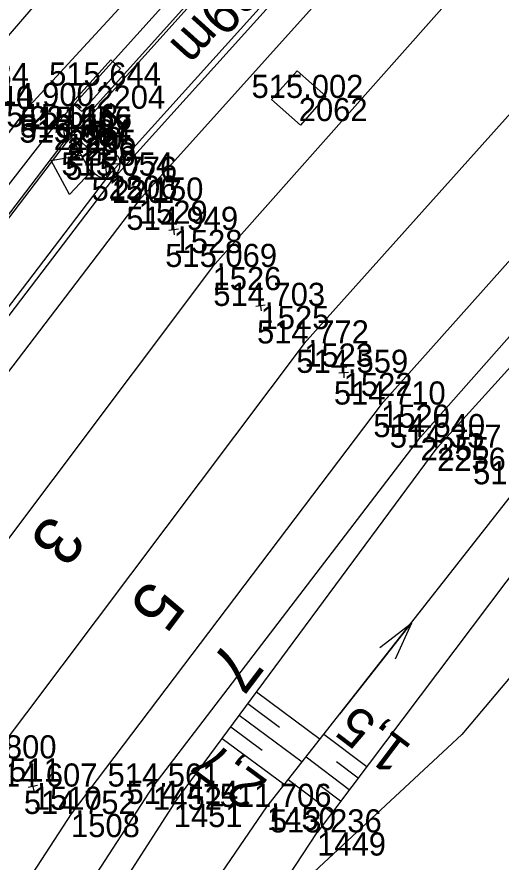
# Model space of a CAD drawing. Extents: x -1234191 to 23050, y -1290331 to -741191.
# Drawn here: x -865360.38 to -865335.26, y -1104974.41 to -1104930.6 of the extents above; entities that cross this region are included whole.
import ezdxf

# ---------------------------------------------------------------- set-up
doc = ezdxf.new("R2010")
doc.units = 0
for name, color, linetype in [('Vrstva 1', 7, 'Continuous'), ('Vrstva 13', 7, 'Continuous'), ('Vrstva 14', 7, 'Continuous'), ('Vrstva 17', 7, 'Continuous'), ('Vrstva 23', 7, 'Continuous'), ('Vrstva 25', 7, 'Continuous'), ('Vrstva 33', 7, 'Continuous'), ('Vrstva 4', 7, 'Continuous'), ('Vrstva 41', 7, 'Continuous'), ('Vrstva 48', 7, 'Continuous'), ('Vrstva 49', 7, 'Continuous'), ('Vrstva 53', 7, 'Continuous'), ('Vrstva 60', 7, 'Continuous'), ('Vrstva 61', 7, 'Continuous')]:
    doc.layers.add(name, color=color, linetype=linetype)

msp = doc.modelspace()

# ---------------------------------------------------------------- linework, layer by layer
at = {"layer": 'Vrstva 1'}
for points in [[(-865167.713, -1104779.363), (-865179.796, -1104790.726), (-865184.478, -1104795.035), (-865190.97, -1104800.752), (-865195.945, -1104804.963), (-865211.087, -1104817.791), (-865237.902, -1104840.516), (-865253.199, -1104853.499), (-865272.037, -1104869.497), (-865292.913, -1104887.204), (-865297.954, -1104891.507), (-865305.977, -1104898.32), (-865318.53, -1104909.524), (-865330.274, -1104921.076), (-865350.227, -1104943.561), (-865366.81, -1104965.604), (-865377.819, -1104982.561), (-865389.023, -1105002.397), (-865401.608, -1105028.878), (-865411.418, -1105054.9), (-865419.263, -1105081.952), (-865424.901, -1105109.6), (-865427.484, -1105128.881), (-865429.29, -1105156.421)], [(-865191.596, -1104807.426), (-865203.701, -1104818.823), (-865217.829, -1104831.696), (-865233.858, -1104845.514), (-865249.226, -1104858.523), (-865268.126, -1104874.441), (-865288.794, -1104891.939), (-865293.631, -1104896.045), (-865301.695, -1104902.998), (-865314.06, -1104914.085), (-865325.819, -1104925.585), (-865345.471, -1104947.527), (-865361.673, -1104969.039), (-865372.543, -1104985.71), (-865383.576, -1105005.459), (-865395.524, -1105031.668), (-865404.617, -1105057.472), (-865411.5, -1105084.11), (-865416.451, -1105111.219), (-865418.889, -1105130.073), (-865420.897, -1105156.736)], [(-865191.596, -1104807.426), (-865202.38, -1104820.104), (-865215.324, -1104834.358), (-865230.542, -1104848.969), (-865245.791, -1104862.223), (-865264.946, -1104878.392), (-865285.377, -1104895.631), (-865290.186, -1104899.737), (-865298.334, -1104906.713), (-865310.624, -1104917.685), (-865322.166, -1104929.038), (-865341.482, -1104950.693), (-865357.568, -1104971.918), (-865368.111, -1104988.11), (-865379.223, -1105007.986), (-865390.73, -1105033.129), (-865399.103, -1105056.556), (-865405.793, -1105081.424), (-865410.584, -1105106.207), (-865413.892, -1105131.231), (-865415.794, -1105156.578)], [(-865214.42, -1104814.068), (-865241.183, -1104836.797), (-865256.409, -1104849.72), (-865275.283, -1104865.734), (-865296.129, -1104883.416), (-865301.469, -1104887.956), (-865309.155, -1104894.547), (-865321.846, -1104905.934), (-865333.869, -1104917.682), (-865354.051, -1104940.12), (-865371.183, -1104962.558), (-865382.53, -1104979.664), (-865394.153, -1104999.759), (-865407.109, -1105026.401), (-865417.481, -1105052.831), (-865425.89, -1105080.546), (-865431.949, -1105108.222), (-865434.948, -1105128.258), (-865437.242, -1105156.147)], [(-865282.212, -1104859.155), (-865294.87, -1104869.895), (-865302.446, -1104876.305), (-865328.715, -1104898.709), (-865342.906, -1104912.076), (-865356.031, -1104925.972), (-865363.103, -1104934.181), (-865379.992, -1104956.222), (-865391.594, -1104973.91), (-865394.88, -1104979.421), (-865395.841, -1104981.079), (-865398.301, -1104985.355), (-865400.147, -1104988.749), (-865403.476, -1104995.003), (-865409.191, -1105006.605), (-865415.957, -1105021.943), (-865426.066, -1105050.048), (-865433.714, -1105078.759), (-865439.01, -1105106.92), (-865441.571, -1105127.548), (-865443.346, -1105156.022)]]:
    msp.add_lwpolyline(points, dxfattribs=at)
at = {"layer": 'Vrstva 13'}
msp.add_line((-865343.619, -1104966.736), (-865339.911, -1104962.018), dxfattribs=at)
for points in [[(-865413.433, -1105331.673), (-865411.411, -1105307.747), (-865409.512, -1105284.911), (-865408.016, -1105263.36), (-865407.915, -1105261.831), (-865407.732, -1105251.306), (-865407.925, -1105238.206), (-865408.254, -1105225.07), (-865409.729, -1105199.857), (-865410.497, -1105181.794), (-865410.222, -1105163.654), (-865407.266, -1105129.549), (-865403.874, -1105107.181), (-865399.104, -1105083.205), (-865391.47, -1105057.623), (-865383.107, -1105034.552), (-865371.678, -1105010.683), (-865361.121, -1104991.587), (-865347.403, -1104971.551), (-865334.26, -1104954.827), (-865316.011, -1104935.138), (-865304.272, -1104923.986), (-865286.053, -1104908.764)], [(-865341.54, -1104963.282), (-865339.911, -1104962.018), (-865340.754, -1104963.9)]]:
    msp.add_lwpolyline(points, dxfattribs=at)
at = {"layer": 'Vrstva 14'}
for points in [[(-865387.016, -1104983.685), (-865384.047, -1104978.833), (-865372.565, -1104961.521), (-865355.413, -1104939.04), (-865335.032, -1104916.434), (-865323.097, -1104904.767), (-865310.288, -1104893.268), (-865294.91, -1104880.127), (-865295.132, -1104879.882), (-865295.787, -1104879.097), (-865296.376, -1104878.396), (-865296.919, -1104877.757), (-865312.364, -1104890.965), (-865325.337, -1104902.631), (-865337.169, -1104914.197)], [(-865388.15, -1104983.017), (-865388.15, -1104983.017), (-865390.553, -1104980.95), (-865387.395, -1104978.325), (-865375.06, -1104959.706), (-865357.798, -1104937.114), (-865337.169, -1104914.197)], [(-865335.241, -1104916.217), (-865355.622, -1104938.823), (-865372.774, -1104961.304), (-865384.256, -1104978.616), (-865387.267, -1104983.537)]]:
    msp.add_lwpolyline(points, dxfattribs=at)
at = {"layer": 'Vrstva 17'}
msp.add_lwpolyline([(-865295.259, -1104878.431), (-865295.711, -1104878.8), (-865296.817, -1104877.518), (-865312.582, -1104890.949), (-865325.339, -1104902.413), (-865337.447, -1104914.273), (-865357.766, -1104936.851), (-865375.145, -1104959.604), (-865387.48, -1104978.28), (-865390.001, -1104979.813), (-865394.481, -1104987.347), (-865395.877, -1104986.575)], dxfattribs=at)
at = {"layer": 'Vrstva 23'}
msp.add_lwpolyline([(-865357.511, -1104935.043), (-865357.008, -1104935.495), (-865355.005, -1104933.268), (-865355.507, -1104932.816)], close=True, dxfattribs=at)
at = {"layer": 'Vrstva 25'}
for p, q in [((-865357.955, -1104936.105), (-865357.918, -1104936.811)), ((-865357.555, -1104936.104), (-865357.52, -1104936.767)), ((-865356.343, -1104937.718), (-865357.459, -1104936.714)), ((-865355.891, -1104937.48), (-865355.716, -1104938.961)), ((-865355.041, -1104938.224), (-865356.533, -1104938.22))]:
    msp.add_line(p, q, dxfattribs=at)
for centre, radius in [((-865357.756, -1104936.447), 0.4), ((-865355.785, -1104938.216), 0.749)]:
    msp.add_circle(centre, radius, dxfattribs=at)
at = {"layer": 'Vrstva 33'}
msp.add_line((-865357.756, -1104936.447), (-865356.422, -1104938.909), dxfattribs=at)
msp.add_lwpolyline([(-865356.565, -1104938.645), (-865357.646, -1104939.799), (-865358.599, -1104938.041), (-865357.041, -1104937.766)], dxfattribs=at)
at = {"layer": 'Vrstva 4'}
for points in [[(-865353.315, -1104970.499), (-865339.436, -1104952.383), (-865320.222, -1104930.653), (-865308.647, -1104920.411), (-865304.927, -1104917.063), (-865296.416, -1104908.503), (-865284.084, -1104898.147), (-865260.431, -1104878.252), (-865228.194, -1104852.357), (-865212.437, -1104836.829), (-865200.57, -1104822.15), (-865185.453, -1104803.94), (-865175.941, -1104793.535), (-865167.845, -1104783.953), (-865167.315, -1104784.415), (-865166.881, -1104783.885), (-865167.447, -1104783.452), (-865152.586, -1104765.745)], [(-865396.909, -1104986.284), (-865395.854, -1104986.835), (-865377.502, -1104958.195), (-865359.741, -1104935.217), (-865339.12, -1104912.848), (-865328.712, -1104902.725), (-865313.77, -1104889.276), (-865297.974, -1104876.038), (-865295.704, -1104876.009), (-865294.673, -1104878.098), (-865293.966, -1104878.879)], [(-865293.966, -1104878.879), (-865295.132, -1104879.882), (-865310.482, -1104893.067), (-865323.341, -1104904.571), (-865335.241, -1104916.217), (-865355.622, -1104938.823), (-865372.774, -1104961.304), (-865384.256, -1104978.616), (-865387.267, -1104983.537), (-865388.15, -1104983.017), (-865391.637, -1104989.041), (-865393.384, -1104992.273), (-865398.629, -1104989.415)], [(-865413.543, -1105163.549), (-865410.805, -1105129.725), (-865407.806, -1105106.458), (-865402.94, -1105082.514), (-865399.292, -1105067.622), (-865398.281, -1105063.887), (-865396.674, -1105058.958), (-865396.302, -1105057.814), (-865387.843, -1105033.177), (-865376.875, -1105009.513), (-865365.74, -1104989.621), (-865353.315, -1104970.499)]]:
    msp.add_lwpolyline(points, dxfattribs=at)
at = {"layer": 'Vrstva 41'}
msp.add_lwpolyline([(-865344.343, -1104934.713), (-865345.671, -1104936.209), (-865347.167, -1104934.881), (-865345.839, -1104933.385), (-865344.343, -1104934.713)], dxfattribs=at)
at = {"layer": 'Vrstva 48'}
for p, q in [((-865347.948, -1104965.594), (-865344.643, -1104968.039)), ((-865348.394, -1104966.197), (-865346.75, -1104967.413)), ((-865348.84, -1104966.8), (-865345.57, -1104969.218)), ((-865349.286, -1104967.403), (-865347.66, -1104968.606)), ((-865342.228, -1104969.467), (-865344.449, -1104967.792)), ((-865349.732, -1104968.006), (-865346.497, -1104970.398)), ((-865343.131, -1104970.664), (-865345.376, -1104968.971)), ((-865342.68, -1104970.066), (-865343.796, -1104969.224)), ((-865344.035, -1104971.862), (-865346.303, -1104970.151)), ((-865343.583, -1104971.263), (-865344.711, -1104970.412))]:
    msp.add_line(p, q, dxfattribs=at)
at = {"layer": 'Vrstva 49'}
for p, q in [((-865352.279, -1104941.389), (-865352.213, -1104941.885)), ((-865351.998, -1104941.604), (-865352.494, -1104941.67)), ((-865347.772, -1104945.332), (-865347.702, -1104945.828)), ((-865347.489, -1104945.545), (-865347.985, -1104945.615)), ((-865343.438, -1104948.8), (-865343.41, -1104949.3)), ((-865343.174, -1104949.036), (-865343.674, -1104949.064)), ((-865359.6, -1104970.254), (-865359.496, -1104970.744)), ((-865359.303, -1104970.447), (-865359.793, -1104970.551))]:
    msp.add_line(p, q, dxfattribs=at)
for points in [[(-865352.239, -1104971.397), (-865338.582, -1104952.929), (-865319.328, -1104931.704), (-865307.989, -1104921.15), (-865304.25, -1104917.8), (-865304.079, -1104917.687), (-865295.674, -1104909.257), (-865284.084, -1104898.147), (-865260.431, -1104878.252), (-865228.194, -1104852.357), (-865212.437, -1104836.829), (-865200.57, -1104822.15), (-865187.054, -1104807.578), (-865186.575, -1104807.104), (-865174.908, -1104794.221), (-865166.718, -1104784.474), (-865151.27, -1104766.428)], [(-865148.477, -1104770.445), (-865163.208, -1104788.051), (-865171.033, -1104798.366), (-865179.306, -1104808.553), (-865194.455, -1104827.194), (-865211.26, -1104845.941), (-865222.113, -1104856.352), (-865255.106, -1104883.794), (-865282.369, -1104911.364), (-865305.221, -1104930.293), (-865313.242, -1104937.559), (-865332.317, -1104956.332), (-865344.8, -1104972.876)], [(-865347.403, -1104971.551), (-865334.26, -1104954.827), (-865316.011, -1104935.138), (-865304.272, -1104923.986), (-865285.816, -1104909.035)], [(-865339.12, -1104912.848), (-865359.741, -1104935.217), (-865377.502, -1104958.195), (-865395.854, -1104986.835), (-865394.449, -1104987.569)], [(-865394.449, -1104987.569), (-865390.553, -1104980.95), (-865376.178, -1104959.045), (-865358.47, -1104936.303), (-865338.048, -1104913.672)], [(-865415.418, -1105358.8), (-865414.125, -1105346.616), (-865413.248, -1105337.101), (-865412.974, -1105331.531), (-865413.245, -1105331.434), (-865411.411, -1105307.747), (-865409.512, -1105284.911), (-865408.016, -1105263.36), (-865407.915, -1105261.831), (-865407.732, -1105251.306), (-865407.925, -1105238.206), (-865408.254, -1105225.07), (-865409.729, -1105199.857), (-865410.497, -1105181.794), (-865410.222, -1105163.654), (-865407.266, -1105129.549), (-865403.874, -1105107.181), (-865399.104, -1105083.205), (-865391.47, -1105057.623), (-865383.107, -1105034.552), (-865371.678, -1105010.683), (-865361.121, -1104991.587), (-865347.403, -1104971.551)], [(-865352.239, -1104971.397), (-865364.512, -1104990.456), (-865376.017, -1105009.829), (-865386.977, -1105033.448), (-865392.569, -1105051.704), (-865391.47, -1105052.031), (-865392.004, -1105053.637), (-865393.039, -1105053.24), (-865396.302, -1105057.814), (-865394.339, -1105058.39), (-865394.727, -1105059.586), (-865396.674, -1105058.958), (-865398.281, -1105063.887), (-865397.435, -1105064.069), (-865398.559, -1105067.902), (-865399.292, -1105067.622), (-865402.94, -1105082.514), (-865407.806, -1105106.458), (-865410.805, -1105129.725), (-865413.543, -1105163.549)], [(-865390.08, -1105357.556), (-865396.276, -1105355.886), (-865402.681, -1105357.304), (-865401.861, -1105337.921), (-865397.507, -1105320.865), (-865392.768, -1105292.841), (-865390.702, -1105255.194), (-865391.623, -1105244.376), (-865392.326, -1105230.604), (-865393.203, -1105204.526), (-865395.395, -1105171.408), (-865395.485, -1105142.887), (-865393.12, -1105109.088), (-865390.596, -1105087.173), (-865384.212, -1105063.169), (-865374.144, -1105028.327), (-865367.377, -1105010.02), (-865358.712, -1104994.045), (-865344.8, -1104972.876)]]:
    msp.add_lwpolyline(points, dxfattribs=at)
at = {"layer": 'Vrstva 53'}
msp.add_lwpolyline([(-865065.14, -1104601.6), (-865077.859, -1104640.709), (-865093.329, -1104687.069), (-865105.39, -1104724.26), (-865117.1, -1104742.76), (-865129.359, -1104749.17), (-865148.21, -1104773.45), (-865183.35, -1104808.92), (-865201.34, -1104824.1), (-865236.63, -1104858.239), (-865269.479, -1104887.85), (-865286.979, -1104901.079), (-865291.14, -1104909.389), (-865305.71, -1104930.37), (-865337.3, -1104967.79), (-865351.13, -1104980.659), (-865357.569, -1104987.239), (-865356.579, -1104987.37), (-865381.96, -1105044.819)], dxfattribs=at)
at = {"layer": 'Vrstva 60'}
for p, q in [((-865356.257, -1104934.156), (-865356.257, -1104934.156)), ((-865345.755, -1104934.797), (-865345.755, -1104934.797)), ((-865359.741, -1104935.217), (-865359.741, -1104935.217)), ((-865358.47, -1104936.303), (-865358.47, -1104936.303)), ((-865357.756, -1104936.447), (-865357.756, -1104936.447)), ((-865357.798, -1104937.114), (-865357.798, -1104937.114)), ((-865357.766, -1104936.851), (-865357.766, -1104936.851)), ((-865355.622, -1104938.823), (-865355.622, -1104938.823)), ((-865355.413, -1104939.04), (-865355.413, -1104939.04)), ((-865354.051, -1104940.12), (-865354.051, -1104940.12)), ((-865352.246, -1104941.637), (-865352.246, -1104941.637)), ((-865350.227, -1104943.561), (-865350.227, -1104943.561)), ((-865347.737, -1104945.58), (-865347.737, -1104945.58)), ((-865345.471, -1104947.527), (-865345.471, -1104947.527)), ((-865343.424, -1104949.05), (-865343.424, -1104949.05)), ((-865341.482, -1104950.693), (-865341.482, -1104950.693)), ((-865339.436, -1104952.383), (-865339.436, -1104952.383)), ((-865338.582, -1104952.929), (-865338.582, -1104952.929)), ((-865359.548, -1104970.499), (-865359.548, -1104970.499)), ((-865353.315, -1104970.499), (-865353.315, -1104970.499)), ((-865352.239, -1104971.397), (-865352.239, -1104971.397)), ((-865347.403, -1104971.551), (-865347.403, -1104971.551)), ((-865357.568, -1104971.918), (-865357.568, -1104971.918)), ((-865344.8, -1104972.876), (-865344.8, -1104972.876))]:
    msp.add_line(p, q, dxfattribs=at)

# ---------------------------------------------------------------- texts
at = {"layer": 'Vrstva 1'}
for s, rotation, p in [('3', 233.0458, (-865358.674, -1104956.278)), ('5', 233.0144, (-865353.515, -1104959.67)), ('7', 232.8422, (-865349.454, -1104962.833))]:
    msp.add_text(s, height=2.5, rotation=rotation, dxfattribs=at).set_placement(p)
at = {"layer": 'Vrstva 14'}
msp.add_text('nást. 139m', height=2, rotation=227.963, dxfattribs=at).set_placement((-865343.683, -1104922.197))
at = {"layer": 'Vrstva 25'}
msp.add_text('18', height=1.5, rotation=228.03, dxfattribs=at).set_placement((-865355.404, -1104934.92))
at = {"layer": 'Vrstva 48'}
for s, rotation, p in [('1,5', 142.9642, (-865339.822, -1104968.419)), ('2,7', 143.5172, (-865347.293, -1104970.229))]:
    msp.add_text(s, height=2, rotation=rotation, dxfattribs=at).set_placement(p)
at = {"layer": 'Vrstva 60'}
for s, p in [('1540', (-865363.103, -1104935.381)), ('2204', (-865356.257, -1104935.356)), ('2062', (-865345.755, -1104935.997)), ('2211', (-865359.741, -1104936.417)), ('2210', (-865358.47, -1104937.503)), ('2205', (-865357.756, -1104937.647)), ('2208', (-865357.798, -1104938.314)), ('2226', (-865357.766, -1104938.051)), ('2206', (-865355.622, -1104940.023)), ('2207', (-865355.413, -1104940.24)), ('1529', (-865354.051, -1104941.32)), ('1528', (-865352.246, -1104942.837)), ('1526', (-865350.227, -1104944.761)), ('1525', (-865347.737, -1104946.78)), ('1523', (-865345.471, -1104948.727)), ('1522', (-865343.424, -1104950.25)), ('1520', (-865341.482, -1104951.893)), ('2255', (-865339.436, -1104953.583)), ('2256', (-865338.582, -1104954.129)), ('1511', (-865361.673, -1104970.239)), ('1510', (-865359.548, -1104971.699)), ('1452', (-865353.315, -1104971.699)), ('1451', (-865352.239, -1104972.597)), ('1450', (-865347.403, -1104972.751)), ('1508', (-865357.568, -1104973.118)), ('1449', (-865344.8, -1104974.076))]:
    msp.add_text(s, height=1.2, dxfattribs=at).set_placement(p)
at = {"layer": 'Vrstva 61'}
for s, p in [('515.084', (-865365.554, -1104934.181)), ('515.644', (-865358.708, -1104934.156)), ('515.002', (-865348.203, -1104934.797)), ('514.900', (-865362.192, -1104935.217)), ('515.618', (-865360.924, -1104936.303)), ('515.656', (-865360.208, -1104936.447)), ('516.787', (-865360.218, -1104936.851)), ('515.684', (-865360.249, -1104937.114)), ('515.054', (-865358.073, -1104938.823)), ('515.776', (-865357.865, -1104939.04)), ('515.150', (-865356.502, -1104940.12)), ('514.949', (-865354.7, -1104941.637)), ('515.069', (-865352.681, -1104943.561)), ('514.703', (-865350.189, -1104945.58)), ('514.772', (-865347.919, -1104947.527)), ('514.559', (-865345.878, -1104949.05)), ('514.710', (-865343.933, -1104950.693)), ('514.540', (-865341.887, -1104952.383)), ('514.357', (-865341.034, -1104952.929)), ('511.590', (-865336.711, -1104954.827)), ('514.800', (-865364.124, -1104969.039)), ('514.607', (-865362, -1104970.499)), ('514.561', (-865355.672, -1104970.499)), ('514.414', (-865354.69, -1104971.397)), ('511.706', (-865349.855, -1104971.551)), ('514.752', (-865360.016, -1104971.918)), ('513.236', (-865347.252, -1104972.876))]:
    msp.add_text(s, height=1.2, dxfattribs=at).set_placement(p)

doc.saveas('drawing.dxf')
